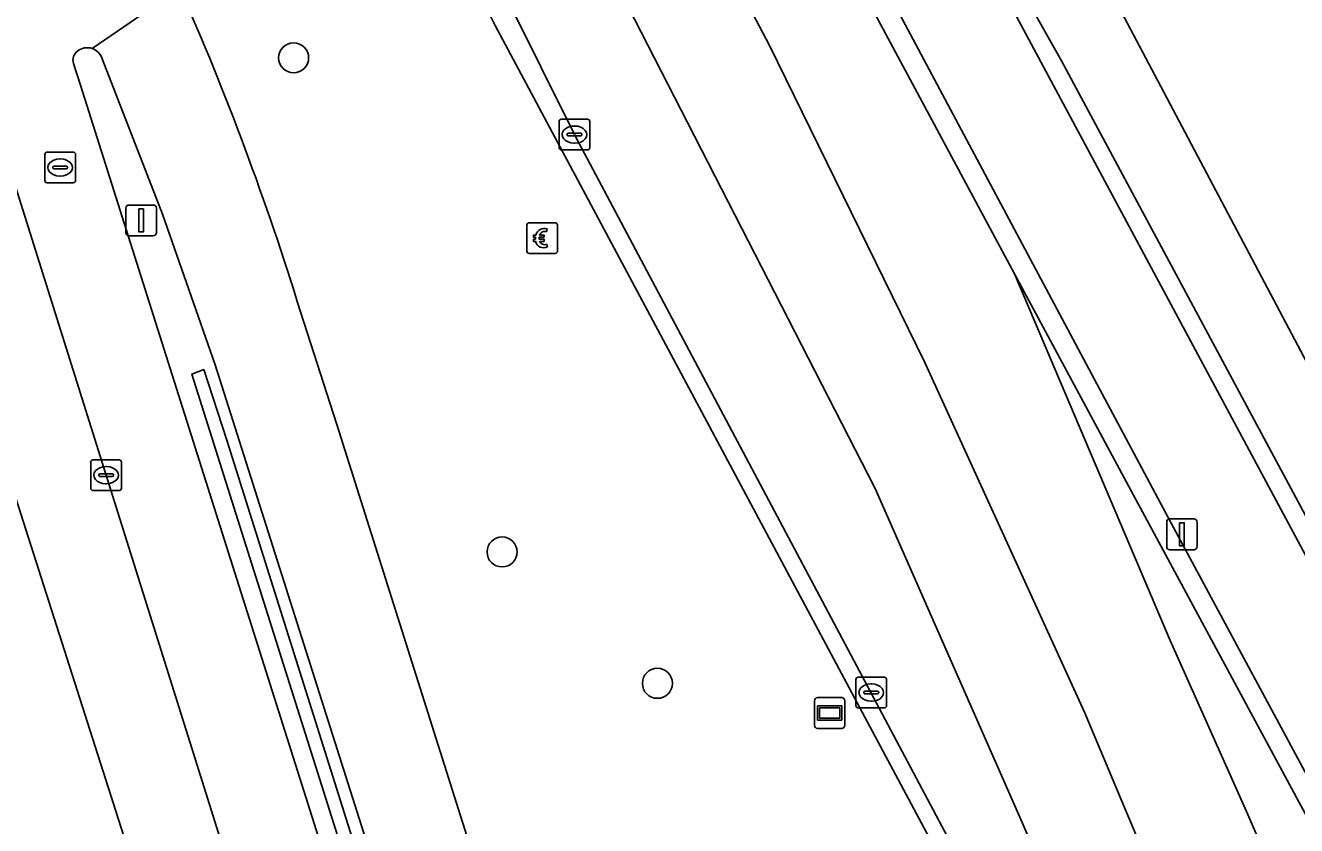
# Model space of a CAD drawing. Extents: x 161477 to 163040, y 383680 to 384871.
# Drawn here: x 162771.86 to 162813.27, y 384333.87 to 384359.95 of the extents above; entities that cross this region are included whole.
import ezdxf

# ---------------------------------------------------------------- set-up
doc = ezdxf.new("R2010")
doc.units = 0
for name, color, linetype in [('IMGEO_Berm_groen', 7, 'Continuous'), ('IMGEO_Berm_open', 7, 'Continuous'), ('IMGEO_Betaalautomaat', 7, 'Continuous'), ('IMGEO_Boom', 7, 'Continuous'), ('IMGEO_Fietspad_open', 7, 'Continuous'), ('IMGEO_Kolk', 7, 'Continuous'), ('IMGEO_Lichtmast', 7, 'Continuous'), ('IMGEO_Muur', 7, 'Continuous'), ('IMGEO_Rijbaan_regionaal_gesloten', 7, 'Continuous'), ('IMGEO_Rioolput', 7, 'Continuous'), ('IMGEO_Voetpad_open', 7, 'Continuous'), ('IMGEO_Wegwijzer', 7, 'Continuous')]:
    doc.layers.add(name, color=color, linetype=linetype)

msp = doc.modelspace()

# ---------------------------------------------------------------- linework, layer by layer
at = {"layer": 'IMGEO_Berm_groen'}
for points in [[(162821.748, 384328.719), (162821.22, 384328.412), (162804.076, 384360.38), (162801.338, 384365.045), (162796.854, 384371.833), (162792.741, 384377.587), (162791.896, 384378.744), (162790.874, 384378.207), (162791.328, 384377.34), (162794.209, 384371.837), (162809.193, 384343.726), (162816.9, 384329.404), (162819.234, 384325.388), (162821.038, 384321.65), (162824.076, 384323.65), (162826.198, 384320.229), (162822.628, 384317.932)], [(162719.917, 384202.066), (162771.611, 384234.986), (162775.495, 384237.856), (162779.29, 384241.257), (162782.718, 384245.18), (162785.955, 384250), (162788.468, 384253.741), (162790.846, 384259.717), (162787.902, 384260.811), (162789.21, 384264.703), (162790.459, 384270.654), (162790.712, 384275.611), (162790.111, 384285.695), (162789.667, 384287.848), (162769.683, 384350.356), (162764.739, 384366.211)], [(162815.735, 384300.587), (162813.737, 384308.219), (162810.159, 384316.842), (162807.875, 384321.193), (162787.167, 384359.945)], [(162780.826, 384350.612), (162782.009, 384346.942), (162799.07, 384292.955), (162803.756, 384278.165), (162804.133, 384278.313), (162807.155, 384269.03)]]:
    msp.add_lwpolyline(points, dxfattribs=at)
for centre, radius, start, end in [((162745.042, 384338.397), 47.316, 27.0906, 36.4398), ((162688.33, 384322.125), 96.784, 17.11793, 23.78812)]:
    msp.add_arc(centre, radius, start, end, dxfattribs=at)
at = {"layer": 'IMGEO_Berm_open'}
for points in [[(162724.869, 384496.086), (162727.101, 384492.335), (162729.089, 384488.843), (162741.848, 384467.5), (162762.196, 384429.925), (162790.63, 384376.933), (162804.086, 384351.856), (162807.805, 384344.925), (162816.329, 384329.112), (162820.302, 384321.25)], [(162822.628, 384317.932), (162821.038, 384321.65), (162819.234, 384325.388), (162816.9, 384329.404), (162809.193, 384343.726), (162794.209, 384371.837), (162791.328, 384377.34), (162790.874, 384378.207), (162791.896, 384378.744), (162792.741, 384377.587), (162796.854, 384371.833), (162801.338, 384365.045), (162804.076, 384360.38), (162821.22, 384328.412), (162821.748, 384328.719), (162805.613, 384358.792), (162801.221, 384366.6), (162796.599, 384373.614), (162793.258, 384378.323), (162789.621, 384383.451), (162783.574, 384393.336)], [(162814.503, 384307.78), (162812.046, 384313.655), (162809.59, 384319.527), (162804.115, 384329.333), (162789.8, 384356.3), (162787.531, 384360.875)], [(162787.167, 384359.945), (162807.875, 384321.193), (162810.159, 384316.842), (162813.737, 384308.219), (162815.735, 384300.587)], [(162773.427, 384358.702), (162773.654, 384357.994), (162793.773, 384294.446)], [(162777.286, 384348.584), (162777.676, 384348.734), (162778.421, 384346.433), (162795.746, 384291.47), (162796.465, 384288.602), (162797.119, 384288.811), (162778.046, 384348.883), (162776.334, 384353.796), (162774.37, 384358.856)], [(162724.124, 384199.308), (162724.556, 384199.583), (162734.477, 384205.927), (162777.691, 384233.503), (162777.229, 384234.156), (162773.925, 384231.646), (162725.026, 384200.481), (162724.888, 384200.831), (162773.596, 384231.968), (162777.519, 384234.877), (162781.265, 384238.179), (162786.441, 384243.903), (162789.342, 384248.157), (162790.322, 384250), (162791.722, 384252.635), (162794.348, 384258.518), (162795.254, 384261.395), (162796.936, 384268.334), (162797.329, 384273.231), (162797.025, 384282.858), (162796.348, 384287.619), (162794.579, 384293.79), (162777.286, 384348.584)]]:
    msp.add_lwpolyline(points, dxfattribs=at)
for centre, radius, start, end in [((162745.042, 384338.397), 47.316, 27.0906, 36.4398), ((162773.798, 384358.808), 0.385, 128.0742, 195.8985), ((162773.884, 384358.676), 0.542, 73.9061, 126.661), ((162773.844, 384358.674), 0.557, 19.1127, 70.041)]:
    msp.add_arc(centre, radius, start, end, dxfattribs=at)
at = {"layer": 'IMGEO_Betaalautomaat'}
for p, q in [((162788.199, 384352.591), (162788.199, 384353.432)), ((162788.199, 384353.432), (162788.199, 384352.591)), ((162788.274, 384353.515), (162789.115, 384353.515)), ((162789.115, 384353.515), (162788.274, 384353.515)), ((162788.861, 384353.32), (162788.844, 384353.22)), ((162789.198, 384353.441), (162789.198, 384352.6)), ((162789.198, 384352.6), (162789.198, 384353.441)), ((162788.482, 384352.979), (162788.482, 384353.047)), ((162788.603, 384353.047), (162788.603, 384352.979)), ((162788.848, 384352.814), (162788.87, 384352.727)), ((162789.124, 384352.516), (162788.283, 384352.516)), ((162788.283, 384352.516), (162789.124, 384352.516))]:
    msp.add_line(p, q, dxfattribs=at)
for points in [[(162788.482, 384353.047), (162788.413, 384353.047), (162788.413, 384353.116), (162788.492, 384353.116)], [(162788.487, 384352.91), (162788.413, 384352.91), (162788.413, 384352.979), (162788.482, 384352.979)], [(162788.614, 384353.116), (162788.761, 384353.116), (162788.761, 384353.047), (162788.603, 384353.047)], [(162788.603, 384352.979), (162788.761, 384352.979), (162788.761, 384352.91), (162788.617, 384352.91)]]:
    msp.add_lwpolyline(points, dxfattribs=at)
for centre, radius, start, end in [((162788.277, 384353.438), 0.0779, 92.4484, 184.2845), ((162788.277, 384353.438), 0.0779, 92.4484, 184.2845), ((162788.775, 384353.04), 0.293, 73.014, 165.0139), ((162788.781, 384353.053), 0.179, 69.3236, 159.5683), ((162789.121, 384353.438), 0.0779, 2.4484, 94.2845), ((162789.121, 384353.438), 0.0779, 2.4484, 94.2845), ((162788.748, 384352.965), 0.267, 191.8096, 297.0389), ((162788.781, 384352.98), 0.179, 202.7625, 291.8693), ((162788.277, 384352.594), 0.0779, 182.4484, 274.2845), ((162788.277, 384352.594), 0.0779, 182.4484, 274.2845), ((162789.121, 384352.594), 0.0779, 272.4484, 4.2845), ((162789.121, 384352.594), 0.0779, 272.4484, 4.2845)]:
    msp.add_arc(centre, radius, start, end, dxfattribs=at)
at = {"layer": 'IMGEO_Boom'}
for centre in [(162780.602, 384358.889), (162787.393, 384342.79), (162792.452, 384338.51)]:
    msp.add_circle(centre, 0.489, dxfattribs=at)
at = {"layer": 'IMGEO_Fietspad_open'}
for points in [[(162767.397, 384367.894), (162780.316, 384326.737), (162792.502, 384288.657), (162793.008, 384286.556)], [(162776.891, 384361.163), (162774.034, 384359.197)], [(162774.034, 384359.197), (162776.891, 384361.163)], [(162793.773, 384294.446), (162773.654, 384357.994), (162773.427, 384358.702)], [(162774.37, 384358.856), (162776.334, 384353.796), (162778.046, 384348.883), (162797.119, 384288.811), (162799.634, 384280.892), (162799.943, 384279.918), (162804.618, 384265.377)], [(162782.009, 384346.942), (162780.826, 384350.612)], [(162808.491, 384256.733), (162808.429, 384257.027), (162808.366, 384257.425), (162808.327, 384257.708), (162808.246, 384258.459), (162808.256, 384258.842), (162808.314, 384259.57), (162808.398, 384260.245), (162808.45, 384261.136), (162808.45, 384261.869), (162808.356, 384262.634), (162808.314, 384263.189), (162808.142, 384264.314), (162808.125, 384264.374), (162803.756, 384278.165), (162799.07, 384292.955), (162782.009, 384346.942)]]:
    msp.add_lwpolyline(points, dxfattribs=at)
for centre, radius, start, end in [((162688.33, 384322.125), 96.784, 17.11793, 23.78812), ((162773.798, 384358.808), 0.385, 128.0742, 195.8985), ((162773.884, 384358.676), 0.542, 73.9061, 126.661), ((162773.844, 384358.674), 0.557, 19.1127, 70.041)]:
    msp.add_arc(centre, radius, start, end, dxfattribs=at)
at = {"layer": 'IMGEO_Kolk'}
for p, q in [((162789.249, 384355.962), (162789.249, 384356.814)), ((162789.324, 384356.888), (162790.176, 384356.888)), ((162789.737, 384356.668), (162789.762, 384356.668)), ((162790.25, 384356.814), (162790.25, 384355.962)), ((162789.508, 384356.382), (162789.508, 384356.394)), ((162789.946, 384356.345), (162789.548, 384356.345)), ((162789.551, 384356.431), (162789.949, 384356.431)), ((162789.76, 384356.108), (162789.735, 384356.108)), ((162789.992, 384356.394), (162789.992, 384356.382)), ((162790.176, 384355.888), (162789.324, 384355.888)), ((162773.994, 384344.865), (162773.994, 384345.717)), ((162774.069, 384345.791), (162774.921, 384345.791)), ((162774.995, 384345.717), (162774.995, 384344.865)), ((162774.253, 384345.285), (162774.253, 384345.297)), ((162774.296, 384345.334), (162774.694, 384345.334)), ((162774.482, 384345.571), (162774.507, 384345.571)), ((162774.737, 384345.297), (162774.737, 384345.285)), ((162774.691, 384345.248), (162774.293, 384345.248)), ((162774.505, 384345.011), (162774.48, 384345.011)), ((162774.921, 384344.791), (162774.069, 384344.791)), ((162798.994, 384338.708), (162799.846, 384338.708)), ((162798.919, 384337.782), (162798.919, 384338.634)), ((162799.407, 384338.488), (162799.432, 384338.488)), ((162799.92, 384338.634), (162799.92, 384337.782)), ((162799.178, 384338.202), (162799.178, 384338.214)), ((162799.616, 384338.165), (162799.218, 384338.165)), ((162799.221, 384338.251), (162799.619, 384338.251)), ((162799.43, 384337.928), (162799.405, 384337.928)), ((162799.662, 384338.214), (162799.662, 384338.202)), ((162799.846, 384337.708), (162798.994, 384337.708))]:
    msp.add_line(p, q, dxfattribs=at)
for points in [[(162789.249, 384355.962), (162789.249, 384356.814)], [(162789.324, 384356.888), (162790.176, 384356.888)], [(162790.25, 384356.814), (162790.25, 384355.962)], [(162790.176, 384355.888), (162789.324, 384355.888)], [(162773.994, 384344.865), (162773.994, 384345.717)], [(162774.069, 384345.791), (162774.921, 384345.791)], [(162774.995, 384345.717), (162774.995, 384344.865)], [(162774.921, 384344.791), (162774.069, 384344.791)], [(162798.994, 384338.708), (162799.846, 384338.708)], [(162798.919, 384337.782), (162798.919, 384338.634)], [(162799.92, 384338.634), (162799.92, 384337.782)], [(162799.846, 384337.708), (162798.994, 384337.708)]]:
    msp.add_lwpolyline(points, dxfattribs=at)
for centre, radius, start, end in [((162789.326, 384356.812), 0.0765, 91.552, 178.448), ((162789.326, 384356.812), 0.0765, 91.552, 178.448), ((162790.174, 384356.812), 0.0765, 1.552, 88.448), ((162790.174, 384356.812), 0.0765, 1.552, 88.448), ((162789.548, 384356.391), 0.0403, 85.8775, 175.7526), ((162789.545, 384356.381), 0.0366, 178.938, 274.7102), ((162789.949, 384356.388), 0.043, 264.8664, 352.4533), ((162789.953, 384356.393), 0.0386, 1.7309, 96.639), ((162789.326, 384355.964), 0.0765, 181.552, 268.448), ((162789.326, 384355.964), 0.0765, 181.552, 268.448), ((162790.174, 384355.964), 0.0765, 271.552, 358.448), ((162790.174, 384355.964), 0.0765, 271.552, 358.448), ((162774.071, 384345.715), 0.0765, 91.552, 178.448), ((162774.071, 384345.715), 0.0765, 91.552, 178.448), ((162774.919, 384345.715), 0.0765, 1.552, 88.448), ((162774.919, 384345.715), 0.0765, 1.552, 88.448), ((162774.293, 384345.294), 0.0403, 85.8775, 175.7526), ((162774.698, 384345.296), 0.0386, 1.7309, 96.639), ((162774.29, 384345.284), 0.0366, 178.938, 274.7102), ((162774.694, 384345.291), 0.043, 264.8664, 352.4533), ((162774.071, 384344.867), 0.0765, 181.552, 268.448), ((162774.071, 384344.867), 0.0765, 181.552, 268.448), ((162774.919, 384344.867), 0.0765, 271.552, 358.448), ((162774.919, 384344.867), 0.0765, 271.552, 358.448), ((162798.996, 384338.632), 0.0765, 91.552, 178.448), ((162798.996, 384338.632), 0.0765, 91.552, 178.448), ((162799.844, 384338.632), 0.0765, 1.552, 88.448), ((162799.844, 384338.632), 0.0765, 1.552, 88.448), ((162799.218, 384338.211), 0.0403, 85.8775, 175.7526), ((162799.215, 384338.201), 0.0366, 178.938, 274.7102), ((162799.619, 384338.208), 0.043, 264.8664, 352.4533), ((162799.623, 384338.213), 0.0386, 1.7309, 96.639), ((162798.996, 384337.784), 0.0765, 181.552, 268.448), ((162798.996, 384337.784), 0.0765, 181.552, 268.448), ((162799.844, 384337.784), 0.0765, 271.552, 358.448), ((162799.844, 384337.784), 0.0765, 271.552, 358.448)]:
    msp.add_arc(centre, radius, start, end, dxfattribs=at)
for centre, major_axis, ratio, start_param, end_param in [((162789.736, 384356.388), (-0.387, 0.002), 0.722429, 4.712389, 7.853982), ((162789.761, 384356.388), (-0.39, 0.002), 0.717154, 1.570796, 4.712389), ((162774.481, 384345.291), (-0.387, 0.002), 0.722429, 4.712389, 7.853982), ((162774.506, 384345.291), (-0.39, 0.002), 0.717154, 1.570796, 4.712389), ((162799.406, 384338.208), (-0.387, 0.002), 0.722429, 4.712389, 7.853982), ((162799.431, 384338.208), (-0.39, 0.002), 0.717154, 1.570796, 4.712389)]:
    msp.add_ellipse(centre, major_axis=major_axis, ratio=ratio, start_param=start_param, end_param=end_param, dxfattribs=at)
at = {"layer": 'IMGEO_Lichtmast'}
for p, q in [((162775.14, 384353.192), (162775.14, 384353.992)), ((162775.14, 384353.992), (162775.14, 384353.192)), ((162775.24, 384354.092), (162776.03, 384354.092)), ((162776.03, 384354.092), (162775.24, 384354.092)), ((162776.13, 384353.992), (162776.13, 384353.192)), ((162776.13, 384353.192), (162776.13, 384353.992)), ((162776.03, 384353.092), (162775.24, 384353.092)), ((162775.24, 384353.092), (162776.03, 384353.092)), ((162809.044, 384342.964), (162809.044, 384343.764)), ((162809.044, 384343.764), (162809.044, 384342.964)), ((162809.144, 384343.864), (162809.934, 384343.864)), ((162809.934, 384343.864), (162809.144, 384343.864)), ((162810.034, 384343.764), (162810.034, 384342.964)), ((162810.034, 384342.964), (162810.034, 384343.764)), ((162809.934, 384342.864), (162809.144, 384342.864)), ((162809.144, 384342.864), (162809.934, 384342.864))]:
    msp.add_line(p, q, dxfattribs=at)
for points in [[(162775.56, 384353.967), (162775.71, 384353.967), (162775.71, 384353.217), (162775.56, 384353.217), (162775.56, 384353.967)], [(162809.464, 384343.739), (162809.614, 384343.739), (162809.614, 384342.989), (162809.464, 384342.989), (162809.464, 384343.739)]]:
    msp.add_lwpolyline(points, dxfattribs=at)
for centre, start, end in [((162775.24, 384353.992), 90, 180), ((162775.24, 384353.992), 90, 180), ((162776.03, 384353.992), 0, 90), ((162776.03, 384353.992), 360, 90), ((162775.24, 384353.192), 180, 270), ((162775.24, 384353.192), 180, 270), ((162776.03, 384353.192), 270, 0), ((162776.03, 384353.192), 270, 0), ((162809.144, 384343.764), 90, 180), ((162809.144, 384343.764), 90, 180), ((162809.934, 384343.764), 0, 90), ((162809.934, 384343.764), 360, 90), ((162809.144, 384342.964), 180, 270), ((162809.144, 384342.964), 180, 270), ((162809.934, 384342.964), 270, 0), ((162809.934, 384342.964), 270, 0)]:
    msp.add_arc(centre, 0.1, start, end, dxfattribs=at)
at = {"layer": 'IMGEO_Muur'}
msp.add_lwpolyline([(162778.421, 384346.433), (162777.676, 384348.734), (162777.286, 384348.584), (162794.579, 384293.79), (162796.348, 384287.619), (162797.025, 384282.858), (162797.329, 384273.231), (162796.936, 384268.334), (162795.254, 384261.395), (162798.37, 384260.297), (162797.274, 384257.277), (162795.527, 384252.462), (162795.9, 384252.333), (162798.828, 384260.57), (162795.739, 384261.629), (162797.268, 384268.236), (162797.689, 384273.179), (162797.385, 384282.775), (162796.647, 384287.874), (162796.465, 384288.602), (162795.746, 384291.47)], close=True, dxfattribs=at)
at = {"layer": 'IMGEO_Rijbaan_regionaal_gesloten'}
for points in [[(162734.536, 384497.588), (162731.669, 384497.217), (162732.057, 384496.504), (162749.243, 384464.385), (162775.555, 384415.208), (162793.573, 384382.024), (162801.221, 384366.6), (162805.613, 384358.792), (162821.748, 384328.719), (162824.684, 384323.276), (162827.124, 384318.839), (162827.515, 384318.128), (162829.17, 384315.377), (162830.104, 384313.939), (162832.261, 384310.813), (162835.388, 384306.698), (162836.958, 384304.759), (162840.28, 384301.07), (162842.22, 384299.13), (162849.263, 384292.586), (162862.777, 384279.913), (162862.888, 384279.809)], [(162865.628, 384265.268), (162867.227, 384265.652), (162880.443, 384266.366), (162879.288, 384267.855), (162857.686, 384289.762), (162849.386, 384298.062), (162843.49, 384303.661), (162838.985, 384308.463), (162830.58, 384316.868), (162794.865, 384384.416), (162734.536, 384497.588)], [(162721.159, 384495.567), (162717.548, 384495.062), (162717.676, 384494.845), (162725.437, 384481.725), (162726.742, 384479.16), (162743.365, 384450.132), (162743.463, 384449.945), (162783.583, 384375.537), (162784.08, 384375.023), (162799.55, 384344.861), (162804.335, 384333.978), (162808.424, 384324.441), (162810.807, 384318.474), (162811.526, 384316.425), (162812.046, 384313.655), (162814.503, 384307.78)], [(162826.477, 384270.737), (162826.544, 384279.932), (162826.145, 384286.462), (162825.345, 384292.126), (162824.346, 384297.989), (162823.281, 384302.52), (162822.281, 384306.584), (162820.283, 384312.648), (162817.553, 384319.977), (162814.355, 384328.04), (162811.691, 384334.236), (162809.16, 384339.9), (162804.086, 384351.856), (162790.63, 384376.933), (162762.196, 384429.925), (162741.848, 384467.5)], [(162822.747, 384275.733), (162822.747, 384283.995), (162822.281, 384288.459), (162821.748, 384292.457), (162820.949, 384296.455), (162820.216, 384300.319), (162819.017, 384304.717), (162817.752, 384308.915), (162816.086, 384313.779), (162813.689, 384319.908), (162810.891, 384326.771), (162806.362, 384337.565), (162801.167, 384348.959), (162796.105, 384359.286), (162790.71, 384369.547), (162780.452, 384388.604), (162771.393, 384405.395), (162752.477, 384440.575), (162738.489, 384466.227)], [(162738.489, 384466.227), (162752.477, 384440.575), (162771.393, 384405.395), (162780.452, 384388.604), (162790.71, 384369.547), (162796.105, 384359.286), (162801.167, 384348.959), (162806.362, 384337.565), (162810.891, 384326.771), (162813.689, 384319.908), (162816.086, 384313.779), (162817.752, 384308.915), (162819.017, 384304.717), (162820.216, 384300.319), (162820.949, 384296.455), (162821.748, 384292.457), (162822.281, 384288.459), (162822.747, 384283.995), (162822.747, 384275.733)], [(162820.302, 384321.25), (162816.329, 384329.112), (162807.805, 384344.925), (162804.086, 384351.856), (162809.16, 384339.9), (162811.691, 384334.236), (162814.355, 384328.04), (162817.553, 384319.977), (162820.283, 384312.648), (162822.281, 384306.584), (162823.281, 384302.52), (162824.346, 384297.989), (162825.345, 384292.126), (162826.145, 384286.462), (162826.544, 384279.932), (162826.477, 384270.737), (162826.211, 384263.541), (162825.682, 384258.52), (162825.48, 384256.603), (162832.509, 384262.915)]]:
    msp.add_lwpolyline(points, dxfattribs=at)
msp.add_lwpolyline([(162799.55, 384344.861), (162784.08, 384375.023), (162784.167, 384374.278), (162784.983, 384365.004), (162787.531, 384360.875), (162789.8, 384356.3), (162804.115, 384329.333), (162809.59, 384319.527), (162812.046, 384313.655), (162811.526, 384316.425), (162810.807, 384318.474), (162808.424, 384324.441), (162804.335, 384333.978)], close=True, dxfattribs=at)
at = {"layer": 'IMGEO_Rioolput'}
for p, q in [((162772.496, 384354.89), (162772.496, 384355.742)), ((162772.571, 384355.816), (162773.423, 384355.816)), ((162773.497, 384355.742), (162773.497, 384354.89)), ((162772.755, 384355.31), (162772.755, 384355.322)), ((162773.193, 384355.273), (162772.795, 384355.273)), ((162772.798, 384355.359), (162773.196, 384355.359)), ((162772.984, 384355.596), (162773.009, 384355.596)), ((162773.239, 384355.322), (162773.239, 384355.31)), ((162773.007, 384355.036), (162772.982, 384355.036)), ((162773.423, 384354.816), (162772.571, 384354.816))]:
    msp.add_line(p, q, dxfattribs=at)
for points in [[(162772.496, 384354.89), (162772.496, 384355.742)], [(162772.571, 384355.816), (162773.423, 384355.816)], [(162773.497, 384355.742), (162773.497, 384354.89)], [(162773.423, 384354.816), (162772.571, 384354.816)]]:
    msp.add_lwpolyline(points, dxfattribs=at)
for centre, radius, start, end in [((162772.573, 384355.74), 0.0765, 91.552, 178.448), ((162772.573, 384355.74), 0.0765, 91.552, 178.448), ((162773.421, 384355.74), 0.0765, 1.552, 88.448), ((162773.421, 384355.74), 0.0765, 1.552, 88.448), ((162772.795, 384355.319), 0.0403, 85.8775, 175.7526), ((162772.792, 384355.309), 0.0366, 178.938, 274.7102), ((162773.196, 384355.316), 0.043, 264.8664, 352.4533), ((162773.2, 384355.321), 0.0386, 1.7309, 96.639), ((162772.573, 384354.892), 0.0765, 181.552, 268.448), ((162772.573, 384354.892), 0.0765, 181.552, 268.448), ((162773.421, 384354.892), 0.0765, 271.552, 358.448), ((162773.421, 384354.892), 0.0765, 271.552, 358.448)]:
    msp.add_arc(centre, radius, start, end, dxfattribs=at)
for centre, major_axis, ratio, start_param, end_param in [((162772.983, 384355.316), (-0.387, 0.002), 0.722429, 4.712389, 7.853982), ((162773.008, 384355.316), (-0.39, 0.002), 0.717154, 1.570796, 4.712389)]:
    msp.add_ellipse(centre, major_axis=major_axis, ratio=ratio, start_param=start_param, end_param=end_param, dxfattribs=at)
at = {"layer": 'IMGEO_Voetpad_open'}
for points in [[(162793.008, 384286.556), (162792.502, 384288.657), (162780.316, 384326.737), (162767.397, 384367.894)], [(162764.739, 384366.211), (162769.683, 384350.356), (162789.667, 384287.848), (162790.111, 384285.695), (162790.712, 384275.611), (162790.459, 384270.654), (162789.21, 384264.703), (162787.902, 384260.811), (162790.846, 384259.717)]]:
    msp.add_lwpolyline(points, dxfattribs=at)
at = {"layer": 'IMGEO_Wegwijzer'}
for p, q in [((162797.568, 384337.143), (162797.568, 384337.943)), ((162797.568, 384337.943), (162797.568, 384337.143)), ((162797.668, 384338.043), (162798.458, 384338.043)), ((162798.458, 384338.043), (162797.668, 384338.043)), ((162798.558, 384337.943), (162798.558, 384337.143)), ((162798.558, 384337.143), (162798.558, 384337.943)), ((162798.458, 384337.043), (162797.668, 384337.043)), ((162797.668, 384337.043), (162798.458, 384337.043))]:
    msp.add_line(p, q, dxfattribs=at)
for points in [[(162797.669, 384337.775), (162798.457, 384337.775), (162798.457, 384337.311), (162797.669, 384337.311), (162797.669, 384337.775)], [(162797.734, 384337.71), (162797.734, 384337.376), (162798.392, 384337.376), (162798.392, 384337.71), (162797.734, 384337.71)]]:
    msp.add_lwpolyline(points, dxfattribs=at)
for centre, start, end in [((162797.668, 384337.943), 90, 180), ((162797.668, 384337.943), 90, 180), ((162798.458, 384337.943), 0, 90), ((162798.458, 384337.943), 360, 90), ((162797.668, 384337.143), 180, 270), ((162797.668, 384337.143), 180, 270), ((162798.458, 384337.143), 270, 0), ((162798.458, 384337.143), 270, 0)]:
    msp.add_arc(centre, 0.1, start, end, dxfattribs=at)

doc.saveas('drawing.dxf')
